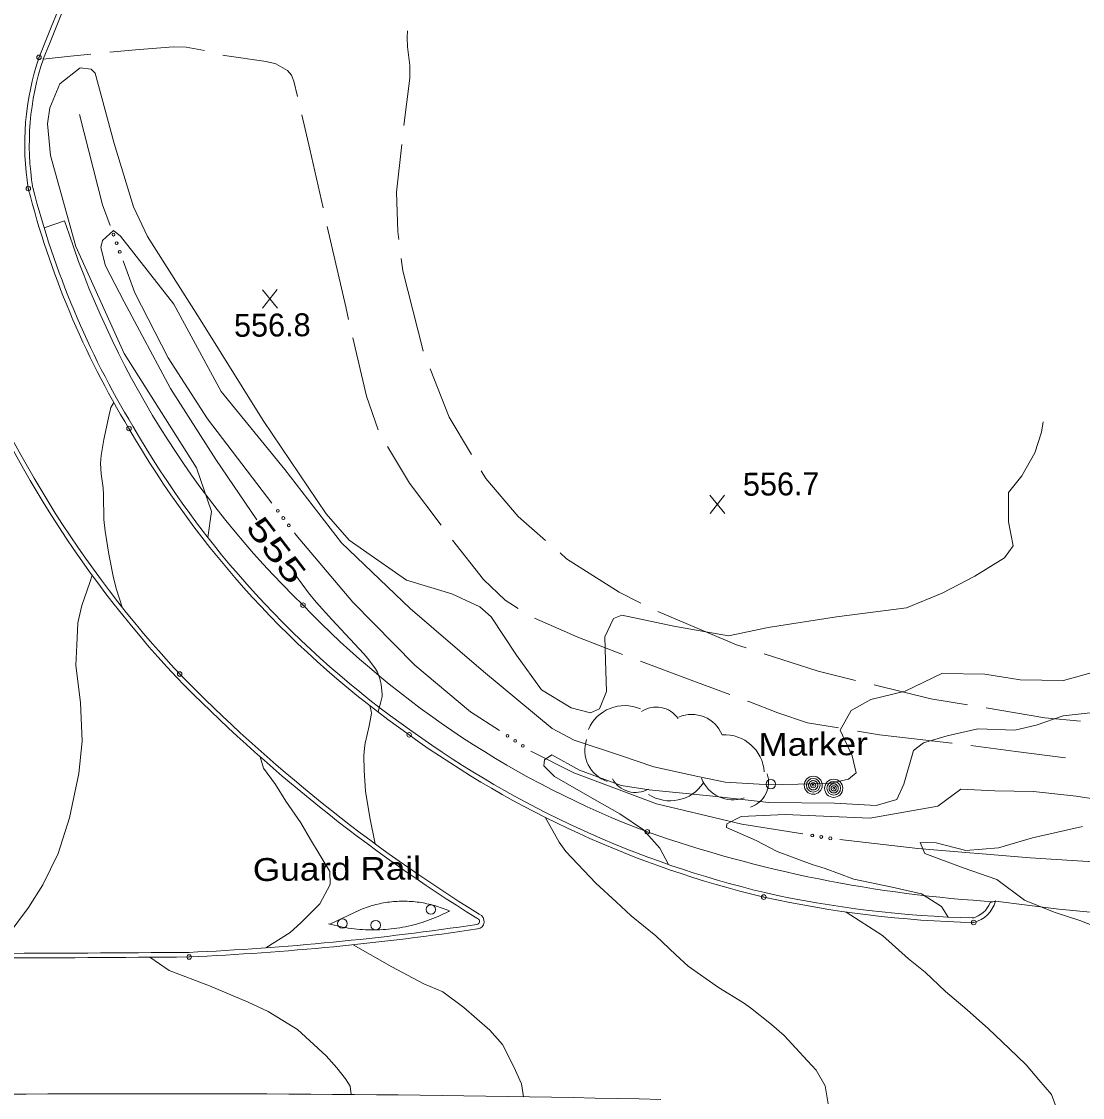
# Model space of a CAD drawing. Extents: x 2361284 to 2366480, y 6976556 to 6985346.
# Drawn here: x 2365368 to 2365590.5, y 6980542.3 to 6980768 of the extents above; entities that cross this region are included whole.
import ezdxf
from ezdxf.enums import TextEntityAlignment as Align

# ---------------------------------------------------------------- set-up
doc = ezdxf.new("R2010")
doc.units = 0
doc.header["$LTSCALE"] = 1.9
doc.header["$PDMODE"] = 32
doc.header["$PDSIZE"] = 0.95
for name, color, linetype, lineweight in [('12', 7, 'Continuous', 13), ('13', 7, 'Continuous', 13), ('15', 7, 'Continuous', 13), ('16', 7, 'Continuous', 13), ('17', 7, 'Continuous', 13), ('21', 7, 'Continuous', 13), ('3', 7, 'Continuous', 13), ('4', 7, 'Continuous', 13)]:
    doc.layers.add(name, color=color, linetype=linetype, lineweight=lineweight)

msp = doc.modelspace()

# ---------------------------------------------------------------- linework, layer by layer
at = {"layer": '12'}
for p, q in [((2365421.651, 6980707.897), (2365418.534, 6980711.748)), ((2365418.571, 6980707.868), (2365421.614, 6980711.777)), ((2365515.525, 6980664.807), (2365512.408, 6980668.658)), ((2365512.445, 6980664.778), (2365515.488, 6980668.687))]:
    msp.add_line(p, q, dxfattribs=at)
for points in [[(2365593.339, 6980631.683), (2365586.557, 6980629.748), (2365577.465, 6980629.902), (2365570.043, 6980631.071), (2365561.031, 6980631.246), (2365553.356, 6980627.512), (2365546.122, 6980625.764), (2365542.044, 6980623.455), (2365539.713, 6980619.361), (2365542.255, 6980613.955), (2365543.039, 6980610.383), (2365541.465, 6980609.045), (2365537.45, 6980608.149), (2365527.611, 6980607.936), (2365522.72, 6980608.039), (2365515.565, 6980608.461), (2365509.884, 6980609.607), (2365500.595, 6980611.659), (2365493.881, 6980613.955), (2365483.931, 6980617.281), (2365479.297, 6980619.707), (2365464.912, 6980631.632), (2365449.535, 6980644.876), (2365435.093, 6980658.689), (2365423.197, 6980674.067), (2365409.851, 6980690.381), (2365399.945, 6980708.727), (2365388.73, 6980722.962), (2365387.259, 6980724.158), (2365384.989, 6980722.096), (2365384.601, 6980720.642), (2365385.602, 6980716.803), (2365389.521, 6980709.188), (2365399.243, 6980691.05), (2365408.736, 6980676.15), (2365417.347, 6980663.46)], [(2365425.548, 6980651.828), (2365428.182, 6980648.163), (2365429.771, 6980646.239), (2365433.117, 6980642.539), (2365439.775, 6980635.382), (2365440.636, 6980634.385), (2365442.215, 6980632.256), (2365442.639, 6980631.52), (2365443.227, 6980629.925), (2365443.449, 6980628.923), (2365443.646, 6980626.919), (2365443.623, 6980626.429), (2365443.357, 6980625.28), (2365442.917, 6980623.795), (2365442.829, 6980623.255), (2365442.93, 6980622.957), (2365443.074, 6980622.924)], [(2365441.039, 6980624.484), (2365441.362, 6980623.416), (2365441.374, 6980622.878), (2365440.939, 6980620.272), (2365440.58, 6980618.714), (2365440.091, 6980616.643), (2365439.913, 6980615.592), (2365439.798, 6980614.031), (2365439.878, 6980610.902), (2365440.169, 6980606.544), (2365441.072, 6980601.034), (2365442.195, 6980595.483)], [(2365473.281, 6980542.456), (2365472.865, 6980545.142), (2365471.29, 6980548.758), (2365468.886, 6980553.384), (2365466.237, 6980556.44), (2365460.742, 6980561.158), (2365456.39, 6980564.487), (2365452.405, 6980566.159), (2365445.66, 6980569.715), (2365441.125, 6980572.262), (2365437.585, 6980574.348)]]:
    msp.add_lwpolyline(points, dxfattribs=at)
at = {"layer": '13'}
for points in [[(2365582.27, 6980684.01), (2365581.92, 6980681.886), (2365580.532, 6980677.543), (2365577.838, 6980672.687), (2365575.06, 6980669.251), (2365575.029, 6980663.029), (2365576.027, 6980658.029), (2365574.181, 6980655.492), (2365567.968, 6980651.632), (2365561.111, 6980648.067), (2365553.66, 6980645.026), (2365538.926, 6980643.116), (2365524.607, 6980640.919), (2365516.273, 6980639.169), (2365504.824, 6980641.151), (2365493.921, 6980643.458), (2365492.145, 6980642.76), (2365490.334, 6980638.903), (2365490.521, 6980633.994), (2365490.703, 6980627.437), (2365489.197, 6980623.832), (2365487.312, 6980623.02), (2365483.255, 6980624.066), (2365477.03, 6980627.817), (2365471.839, 6980635.097), (2365466.503, 6980643.137), (2365464.128, 6980645.239), (2365458.237, 6980647.929), (2365448.739, 6980650.799), (2365436.732, 6980659.229), (2365431.916, 6980664.718), (2365418.669, 6980684.294), (2365405.456, 6980705.48), (2365394.401, 6980722.925), (2365391.482, 6980729.162), (2365387.415, 6980742.421), (2365383.454, 6980757.184), (2365382.602, 6980758.013), (2365380.273, 6980758.294), (2365376.024, 6980754.953), (2365373.937, 6980749.933), (2365373.456, 6980746.558), (2365374.047, 6980739.904), (2365379.409, 6980720.813), (2365389.554, 6980698.348), (2365404.722, 6980674.371), (2365407.82, 6980665.22), (2365407.082, 6980659.783)], [(2365387.352, 6980688.088), (2365386.756, 6980687.038), (2365386.202, 6980684.896), (2365385.246, 6980680.306), (2365384.709, 6980676.958), (2365384.582, 6980675.28), (2365384.699, 6980673.104), (2365385.092, 6980670.199), (2365385.216, 6980668.746), (2365385.255, 6980663.525), (2365385.524, 6980661.092), (2365386.334, 6980656.256), (2365387.304, 6980651.293), (2365387.917, 6980648.839), (2365389.09, 6980645.161)], [(2365382.775, 6980651.882), (2365382.31, 6980650.307), (2365380.616, 6980645.481), (2365379.82, 6980641.892), (2365379.594, 6980637.19), (2365379.394, 6980632.998), (2365380.379, 6980625.108), (2365380.676, 6980617.049), (2365380.02, 6980610.293), (2365378.049, 6980600.934), (2365375.69, 6980593.501), (2365372.452, 6980586.92), (2365369.448, 6980582.131), (2365365.152, 6980576.45), (2365359.168, 6980572.513)], [(2365597.166, 6980623.529), (2365586.528, 6980622.338), (2365580.805, 6980620.402), (2365576.375, 6980619.33), (2365568.572, 6980619.606), (2365562.177, 6980618.155), (2365557.218, 6980616.69), (2365555.124, 6980615.098), (2365553.051, 6980608.048), (2365551.602, 6980604.825), (2365547.261, 6980603.538), (2365538.529, 6980604.05), (2365524.757, 6980604.159), (2365512.992, 6980605.518), (2365499.68, 6980606.87), (2365493.77, 6980607.754), (2365485.009, 6980610.961), (2365479.22, 6980614.156), (2365477.7, 6980613.121), (2365477.588, 6980611.895), (2365479.823, 6980609.621), (2365488.158, 6980604.802), (2365493.527, 6980601.782), (2365498.46, 6980598.428), (2365501.867, 6980594.6), (2365503.719, 6980591.168)], [(2365418.04, 6980613.764), (2365418.722, 6980611.411), (2365421.295, 6980607.935), (2365423.419, 6980604.436), (2365426.602, 6980599.916), (2365428.584, 6980596.414), (2365432.649, 6980589.732), (2365432.715, 6980586.993), (2365430.583, 6980582.932), (2365426.601, 6980578.954), (2365424.331, 6980576.893), (2365419.271, 6980573.684)], [(2365596.458, 6980604.391), (2365589.228, 6980605.492), (2365580.247, 6980606.497), (2365572.145, 6980606.65), (2365565.063, 6980606.982), (2365560.195, 6980603.436), (2365545.959, 6980600.921), (2365528.191, 6980601.692), (2365518.944, 6980601.274), (2365515.975, 6980599.714), (2365515.875, 6980598.925), (2365522.073, 6980596.183), (2365526.515, 6980593.875), (2365533.861, 6980591.154), (2365536.549, 6980590.32), (2365542.56, 6980588.117), (2365550.657, 6980586.424), (2365556.79, 6980585.022), (2365560.966, 6980582.362), (2365562.398, 6980580.145)], [(2365537.178, 6980540.984), (2365536.593, 6980544.708), (2365534.701, 6980548.03), (2365532.852, 6980549.973), (2365527.971, 6980555.317), (2365525.32, 6980557.572), (2365520.916, 6980561.07), (2365519.446, 6980562.156), (2365514.204, 6980565.346), (2365507.853, 6980569.836), (2365505.249, 6980572.252), (2365501.081, 6980576.222), (2365495.882, 6980580.393), (2365492.732, 6980583.363), (2365488.495, 6980587.243), (2365482.173, 6980593.883), (2365480.744, 6980595.87), (2365477.804, 6980601.093)], [(2365590.558, 6980599.175), (2365580.059, 6980596.794), (2365572.95, 6980594.636), (2365566.065, 6980594.131), (2365559.869, 6980595.692), (2365556.528, 6980595.79), (2365557.5, 6980593.449), (2365565.49, 6980590.465), (2365572.593, 6980588.003), (2365578.374, 6980583.707), (2365584.609, 6980581.166), (2365589.996, 6980579.398), (2365594.784, 6980577.564)], [(2365585.275, 6980539.511), (2365584.043, 6980542.919), (2365581.373, 6980545.994), (2365578.713, 6980549.119), (2365575.18, 6980552.585), (2365570.85, 6980556.725), (2365566.343, 6980560.702), (2365561.827, 6980564.499), (2365557.577, 6980568.569), (2365554.02, 6980571.415), (2365548.603, 6980576.284), (2365540.976, 6980581.192)], [(2365437.104, 6980542.912), (2365436.908, 6980544.651), (2365435.983, 6980546.172), (2365434.121, 6980548.484), (2365431.887, 6980551.002), (2365425.864, 6980556.586), (2365419.738, 6980560.298), (2365415.549, 6980562.258), (2365407.436, 6980565.751), (2365398.965, 6980568.931), (2365394.889, 6980571.712)]]:
    msp.add_lwpolyline(points, dxfattribs=at)
at = {"layer": '15'}
for points in [[(2365448.202, 6980746.188), (2365449.468, 6980756.141), (2365449.413, 6980758.771), (2365448.985, 6980762.727), (2365448.866, 6980764.706), (2365448.943, 6980766.077)], [(2365386.483, 6980761.593), (2365391.888, 6980762.114), (2365399.852, 6980762.72), (2365402.543, 6980762.646), (2365406.36, 6980761.922)], [(2365372.555, 6980760.16), (2365378.239, 6980760.764), (2365382.505, 6980761.205)], [(2365410.24, 6980760.969), (2365410.541, 6980760.892), (2365419.303, 6980759.665), (2365421.328, 6980759.124), (2365423.781, 6980757.777), (2365424.62, 6980756.775), (2365425.143, 6980755.5), (2365425.882, 6980752.326)], [(2365426.789, 6980748.425), (2365428.447, 6980741.251), (2365431.235, 6980728.926)], [(2365447.109, 6980722.287), (2365446.894, 6980723.945), (2365446.645, 6980732.234), (2365447.74, 6980742.214)], [(2365432.123, 6980725.024), (2365435.993, 6980708.19), (2365436.608, 6980705.536)], [(2365452.273, 6980698.895), (2365452.14, 6980699.223), (2365447.962, 6980715.695), (2365447.617, 6980718.321)], [(2365437.505, 6980701.634), (2365440.322, 6980689.402), (2365442.789, 6980682.374)], [(2365462.379, 6980677.21), (2365457.714, 6980685.026), (2365453.728, 6980695.168)], [(2365444.732, 6980678.892), (2365449.395, 6980671.166), (2365455.989, 6980662.387)], [(2365477.932, 6980659.157), (2365472.163, 6980664.201), (2365465.417, 6980672.128), (2365464.431, 6980673.779)], [(2365458.429, 6980659.221), (2365464.909, 6980650.933), (2365469.42, 6980646.605), (2365472.137, 6980644.861)], [(2365497.908, 6980646.026), (2365493.355, 6980648.293), (2365482.339, 6980655.308), (2365480.947, 6980656.525)], [(2365475.577, 6980642.843), (2365484.694, 6980638.839), (2365494.059, 6980635.228)], [(2365519.978, 6980636.624), (2365517.962, 6980637.285), (2365501.495, 6980644.26)], [(2365497.804, 6980633.825), (2365507.709, 6980630.129), (2365516.55, 6980626.852)], [(2365542.964, 6980629.794), (2365535.126, 6980631.699), (2365523.78, 6980635.391)], [(2365566.405, 6980624.676), (2365558.751, 6980625.954), (2365546.853, 6980628.851)], [(2365520.294, 6980625.458), (2365520.555, 6980625.36), (2365526.658, 6980622.958), (2365532.898, 6980620.917), (2365539.398, 6980619.818)], [(2365590.148, 6980621.252), (2365582.65, 6980621.971), (2365570.35, 6980624.024)], [(2365543.345, 6980619.156), (2365547.983, 6980618.37), (2365563.171, 6980616.654), (2365563.181, 6980616.654)], [(2365567.145, 6980616.132), (2365576.587, 6980614.892), (2365586.982, 6980613.54)]]:
    msp.add_lwpolyline(points, dxfattribs=at)
at = {"layer": '16'}
for centre, radius, start, end in [((2365494.526, 6980616.211), 8.309, 66.69257, 156.69257), ((2365501.139, 6980618.672), 5.536, 34.2813, 124.2813), ((2365508.554, 6980615.728), 6.928, 22.76786, 112.76786), ((2365515.499, 6980610.063), 8.309, 3.6303, 93.6303), ((2365493.083, 6980615.151), 6.928, 161.10487, 251.10487), ((2365496.81, 6980611.82), 5.536, 209.07045, 299.07045), ((2365517.151, 6980611.676), 6.928, 200.311, 290.311), ((2365519.156, 6980608.457), 5.536, 288.38403, 18.38403), ((2365504.064, 6980612.846), 8.309, 236.82974, 326.82974)]:
    msp.add_arc(centre, radius, start, end, dxfattribs=at)
at = {"layer": '17'}
msp.add_lwpolyline([(2365432.414, 6980578.709), (2365432.995, 6980578.555), (2365433.577, 6980578.41), (2365434.168, 6980578.276), (2365434.759, 6980578.142), (2365435.35, 6980578.027), (2365435.941, 6980577.923), (2365436.532, 6980577.828), (2365437.133, 6980577.744), (2365437.734, 6980577.67), (2365438.334, 6980577.606), (2365438.925, 6980577.551), (2365439.525, 6980577.508), (2365440.136, 6980577.474), (2365440.736, 6980577.459), (2365441.336, 6980577.445), (2365441.936, 6980577.441), (2365442.546, 6980577.457), (2365443.146, 6980577.472), (2365443.746, 6980577.508), (2365444.345, 6980577.544), (2365444.945, 6980577.598), (2365445.544, 6980577.664), (2365446.144, 6980577.73), (2365446.743, 6980577.816), (2365447.332, 6980577.911), (2365447.931, 6980578.017), (2365448.52, 6980578.122), (2365449.109, 6980578.248), (2365449.698, 6980578.384), (2365450.286, 6980578.529), (2365450.865, 6980578.685), (2365451.444, 6980578.85), (2365452.023, 6980579.026), (2365452.601, 6980579.211), (2365453.169, 6980579.407), (2365453.737, 6980579.612), (2365454.295, 6980579.827), (2365454.853, 6980580.053), (2365455.41, 6980580.288), (2365455.957, 6980580.533), (2365456.505, 6980580.788), (2365457.043, 6980581.054), (2365457.58, 6980581.319), (2365457.769, 6980581.421), (2365457.388, 6980581.587), (2365457.006, 6980581.743), (2365456.614, 6980581.9), (2365456.223, 6980582.046), (2365455.832, 6980582.182), (2365455.441, 6980582.308), (2365455.04, 6980582.435), (2365454.639, 6980582.561), (2365454.248, 6980582.667), (2365453.837, 6980582.773), (2365453.436, 6980582.869), (2365453.025, 6980582.955), (2365452.624, 6980583.042), (2365452.214, 6980583.118), (2365451.803, 6980583.184), (2365451.392, 6980583.25), (2365450.971, 6980583.296), (2365450.561, 6980583.342), (2365450.15, 6980583.388), (2365449.73, 6980583.414), (2365449.32, 6980583.44), (2365448.899, 6980583.456), (2365448.489, 6980583.472), (2365448.069, 6980583.478), (2365447.649, 6980583.474), (2365447.239, 6980583.46), (2365446.819, 6980583.437), (2365446.41, 6980583.413), (2365445.99, 6980583.379), (2365445.58, 6980583.345), (2365445.161, 6980583.291), (2365444.751, 6980583.237), (2365444.342, 6980583.173), (2365443.932, 6980583.109), (2365443.523, 6980583.035), (2365443.114, 6980582.951), (2365442.705, 6980582.857), (2365442.306, 6980582.764), (2365441.897, 6980582.66), (2365441.498, 6980582.546), (2365441.099, 6980582.422), (2365440.7, 6980582.298), (2365440.311, 6980582.175), (2365439.912, 6980582.031), (2365439.524, 6980581.887), (2365439.145, 6980581.733), (2365438.996, 6980581.672), (2365432.674, 6980578.642)], dxfattribs=at)
for centre in [(2365453.86, 6980581.732), (2365435.294, 6980578.789), (2365442.281, 6980578.449)]:
    msp.add_circle(centre, 1, dxfattribs=at)
at = {"layer": '21'}
for points in [[(2365386.589, 6980725.201), (2365384.997, 6980729.566), (2365380.146, 6980748.531)], [(2365420.524, 6980666.971), (2365407.025, 6980684.664), (2365398.772, 6980697.446), (2365391.743, 6980711.081), (2365389.279, 6980717.836)], [(2365468.25, 6980619.262), (2365462.152, 6980623.235), (2365450.468, 6980633.004), (2365437.492, 6980646.182), (2365425.618, 6980660.299), (2365425.284, 6980660.736)], [(2365531.89, 6980597.586), (2365519.06, 6980599.655), (2365501.208, 6980603.896), (2365483.875, 6980610.42), (2365474.822, 6980614.984)], [(2365599.413, 6980591.288), (2365579.56, 6980592.569), (2365555.98, 6980594.505), (2365539.64, 6980596.42)]]:
    msp.add_lwpolyline(points, dxfattribs=at)
for centre in [(2365387.279, 6980723.318), (2365387.937, 6980721.514), (2365388.595, 6980719.71), (2365421.741, 6980665.378), (2365422.906, 6980663.852), (2365424.071, 6980662.325), (2365469.925, 6980618.165), (2365471.533, 6980617.116), (2365473.142, 6980616.066), (2365533.862, 6980597.265), (2365535.757, 6980596.959), (2365537.654, 6980596.661)]:
    msp.add_circle(centre, 0.3, dxfattribs=at)
at = {"layer": '3'}
for p, q in [((2365372.552, 6980760.162), (2365372.571, 6980760.215)), ((2365370.361, 6980733.134), (2365370.344, 6980733.216)), ((2365391.344, 6980683.144), (2365391.355, 6980683.126)), ((2365400.488, 6980630.454), (2365400.472, 6980630.47)), ((2365449.859, 6980619.148), (2365449.869, 6980619.141)), ((2365523.908, 6980585.271), (2365523.893, 6980585.275)), ((2365572.276, 6980583.459), (2365571.169, 6980583.169)), ((2365463.659, 6980579.82), (2365463.489, 6980579.905)), ((2365463.996, 6980580.719), (2365463.996, 6980580.72)), ((2365567.76, 6980579.966), (2365567.501, 6980579.936)), ((2365403.141, 6980572.731), (2365403.104, 6980572.73))]:
    msp.add_line(p, q, dxfattribs=at)
for points in [[(2365372.721, 6980724.759), (2365377.018, 6980726.24), (2365377.018, 6980726.241)], [(2365572.276, 6980583.459), (2365572.276, 6980583.459), (2365572.245, 6980583.549)], [(2365572.276, 6980583.459), (2365585.575, 6980581.823), (2365592.234, 6980581.142), (2365598.904, 6980580.625), (2365602.246, 6980580.444), (2365621.077, 6980579.702), (2365646.187, 6980578.851), (2365658.739, 6980578.372), (2365702.211, 6980576.354), (2365705.226, 6980576.316), (2365711.259, 6980576.51)]]:
    msp.add_lwpolyline(points, dxfattribs=at)
for centre, radius, start, end in [((2460526.246, 6942271.015), 102644.226, 157.85478, 157.97694), ((2460526.247, 6942271.015), 102643.267, 157.85478, 157.97694), ((2365425.977, 6980742.225), 57.315, 161.38333, 189.28363), ((2365425.977, 6980742.225), 56.355, 161.38333, 189.28363), ((2365549.588, 6980778.953), 185.947, 194.31438, 211.19293), ((2365549.588, 6980778.953), 184.987, 194.31438, 211.19293), ((2365562.846, 6980785.641), 195.091, 197.72648, 225.88687), ((2365569.66, 6980788.29), 230.409, 200.33344, 223.00902), ((2365569.66, 6980788.29), 231.369, 200.33344, 223.00902), ((2365564.713, 6980782.913), 200.026, 209.92542, 234.95671), ((2365564.713, 6980782.913), 200.986, 209.92542, 234.95671), ((2365568.632, 6980781.98), 196.605, 223.9333, 249.34249), ((2365641.813, 6980866.693), 337.708, 224.38986, 238.1269), ((2365641.813, 6980866.693), 336.748, 224.38986, 238.1269), ((2365572.623, 6980789.623), 211.038, 234.24429, 256.59143), ((2365572.623, 6980789.623), 210.078, 234.24429, 256.59143), ((2365588.215, 6980851.663), 268.788, 250.67679, 266.59427), ((2365572.823, 6980805.691), 226.742, 257.48396, 268.71501), ((2365572.823, 6980805.691), 225.782, 257.48395, 268.71501), ((2365566.172, 6980585.14), 5.371, 284.32014, 338.51647), ((2365566.172, 6980585.14), 6.331, 284.32011, 344.60245), ((2365463.437, 6980579.225), 0.635, 278.2499, 69.46643), ((2365463.437, 6980579.225), 1.595, 278.24995, 69.46647), ((2365376.098, 6981164.965), 592.851, 272.61093, 278.48017), ((2365376.098, 6981164.965), 593.811, 272.61093, 278.48017), ((2365331.866, 6990388.418), 9815.946, 269.9194, 270.41604), ((2365331.866, 6990388.418), 9816.906, 269.91939, 270.41603), ((2365396.705, 6975908.555), 4634.534, 88.69669, 90.51361)]:
    msp.add_arc(centre, radius, start, end, dxfattribs=at)
for p in [(2365371.662, 6980760.522), (2365369.413, 6980732.979), (2365390.523, 6980682.647), (2365427.048, 6980645.572), (2365401.174, 6980631.125), (2365449.308, 6980618.362), (2365499.274, 6980598.016), (2365523.685, 6980584.337), (2365567.738, 6980579.006), (2365403.148, 6980571.771)]:
    msp.add_point(p, dxfattribs=at)
at = {"layer": '4'}
for centre, radius in [((2365525.173, 6980608.023), 1), ((2365534.063, 6980607.797), 1.9), ((2365534.063, 6980607.797), 1.442), ((2365538.359, 6980607.158), 1.9), ((2365534.063, 6980607.797), 0.539), ((2365534.063, 6980607.797), 0.192), ((2365538.359, 6980607.158), 1.442), ((2365538.359, 6980607.158), 0.539), ((2365538.359, 6980607.158), 0.192)]:
    msp.add_circle(centre, radius, dxfattribs=at)
for centre, start, end in [((2365534.063, 6980607.797), 118.46406, 129.71409), ((2365534.063, 6980607.797), 107.21593, 118.46597), ((2365534.063, 6980607.797), 95.96582, 107.21585), ((2365534.063, 6980607.797), 84.71553, 95.96557), ((2365534.063, 6980607.797), 73.46552, 84.71555), ((2365534.063, 6980607.797), 62.21535, 73.46538), ((2365534.063, 6980607.797), 50.96397, 62.214), ((2365534.063, 6980607.797), 174.71552, 185.96556), ((2365534.063, 6980607.797), 163.46611, 174.71615), ((2365534.063, 6980607.797), 185.96287, 197.21291), ((2365534.063, 6980607.797), 152.21535, 163.46538), ((2365534.063, 6980607.797), 197.21479, 208.46483), ((2365534.063, 6980607.797), 140.96646, 152.21649), ((2365534.063, 6980607.797), 208.46822, 219.71826), ((2365534.063, 6980607.797), 129.71376, 140.96379), ((2365534.063, 6980607.797), 219.71376, 230.96379), ((2365534.063, 6980607.797), 230.96397, 242.214), ((2365534.063, 6980607.797), 242.21812, 253.46815), ((2365534.063, 6980607.797), 253.46258, 264.71261), ((2365534.063, 6980607.797), 264.71553, 275.96557), ((2365534.063, 6980607.797), 275.96582, 287.21585), ((2365534.063, 6980607.797), 287.21593, 298.46597), ((2365534.063, 6980607.797), 298.46406, 309.71409), ((2365534.063, 6980607.797), 39.71588, 50.96591), ((2365534.063, 6980607.797), 309.71589, 320.96592), ((2365534.063, 6980607.797), 28.46656, 39.7166), ((2365534.063, 6980607.797), 320.96646, 332.21649), ((2365534.063, 6980607.797), 17.21479, 28.46483), ((2365534.063, 6980607.797), 332.21419, 343.46422), ((2365534.063, 6980607.797), 5.96345, 17.21348), ((2365534.063, 6980607.797), 343.46611, 354.71615), ((2365534.063, 6980607.797), 354.71553, 5.96557), ((2365538.359, 6980607.158), 174.71552, 185.96556), ((2365538.359, 6980607.158), 163.46611, 174.71615), ((2365538.359, 6980607.158), 185.96287, 197.21291), ((2365538.359, 6980607.158), 152.21535, 163.46538), ((2365538.359, 6980607.158), 197.21479, 208.46483), ((2365538.359, 6980607.158), 140.96646, 152.21649), ((2365538.359, 6980607.158), 208.46822, 219.71826), ((2365538.359, 6980607.158), 129.71376, 140.96379), ((2365538.359, 6980607.158), 219.71376, 230.96379), ((2365538.359, 6980607.158), 118.46406, 129.71409), ((2365538.359, 6980607.158), 230.96397, 242.214), ((2365538.359, 6980607.158), 107.21593, 118.46597), ((2365538.359, 6980607.158), 95.96582, 107.21585), ((2365538.359, 6980607.158), 84.71553, 95.96557), ((2365538.359, 6980607.158), 73.46552, 84.71555), ((2365538.359, 6980607.158), 62.21535, 73.46538), ((2365538.359, 6980607.158), 50.96397, 62.214), ((2365538.359, 6980607.158), 298.46406, 309.71409), ((2365538.359, 6980607.158), 39.71588, 50.96591), ((2365538.359, 6980607.158), 309.71589, 320.96592), ((2365538.359, 6980607.158), 28.46656, 39.7166), ((2365538.359, 6980607.158), 320.96646, 332.21649), ((2365538.359, 6980607.158), 17.21479, 28.46483), ((2365538.359, 6980607.158), 332.21419, 343.46422), ((2365538.359, 6980607.158), 5.96345, 17.21348), ((2365538.359, 6980607.158), 343.46611, 354.71615), ((2365538.359, 6980607.158), 354.71553, 5.96557), ((2365538.359, 6980607.158), 242.21812, 253.46815), ((2365538.359, 6980607.158), 253.46258, 264.71261), ((2365538.359, 6980607.158), 264.71553, 275.96557), ((2365538.359, 6980607.158), 275.96582, 287.21585), ((2365538.359, 6980607.158), 287.21593, 298.46597)]:
    msp.add_arc(centre, 0.973, start, end, dxfattribs=at)

# ---------------------------------------------------------------- texts
at = {"layer": '12'}
for s, p in [('556.8', (2365412.582, 6980701.867)), ('556.7', (2365519.335, 6980668.531))]:
    msp.add_text(s, height=4.799, rotation=0.545, dxfattribs=at).set_placement(p)
at = {"layer": '12', "width": 1.45}
msp.add_text(' 555 ', height=4.8, rotation=307.482, dxfattribs=at).set_placement((2365419.55, 6980655.669), align=Align.CENTER)
at = {"layer": '17', "width": 1.15}
msp.add_text('Guard Rail', height=4.799, rotation=0.545, dxfattribs=at).set_placement((2365416.538, 6980587.689))
at = {"layer": '4', "width": 1.15}
msp.add_text('Marker', height=4.799, rotation=0.545, dxfattribs=at).set_placement((2365522.584, 6980613.918))

doc.saveas('drawing.dxf')
